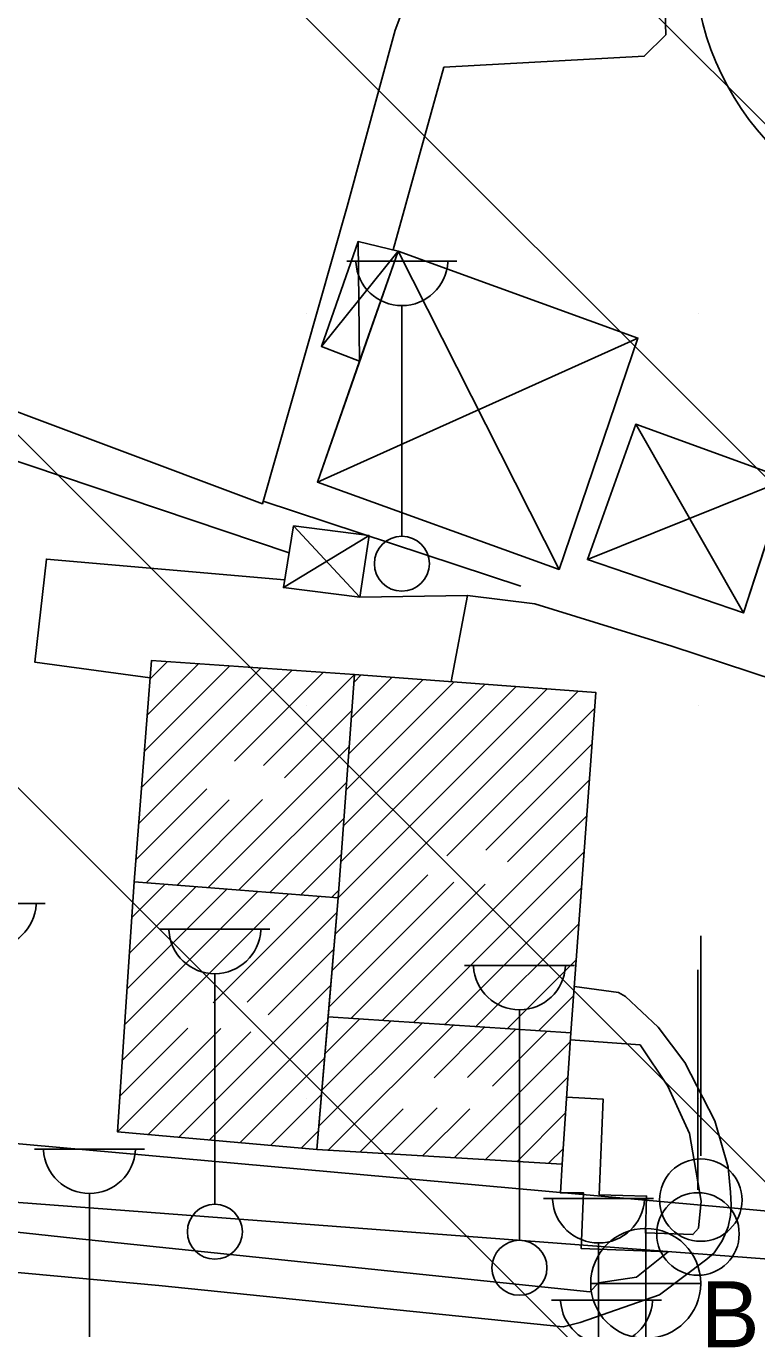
# Model space of a CAD drawing. Extents: x 417995 to 421451, y 4454518 to 4458015.
# Drawn here: x 421117.6 to 421164.1, y 4455148.5 to 4455231.4 of the extents above; entities that cross this region are included whole.
import ezdxf

# ---------------------------------------------------------------- set-up
doc = ezdxf.new("R2010")
doc.units = 0
for name, color, linetype in [('0_PLAN_ONAMA_İLAVE_SINIRI', 7, 'Continuous'), ('ADAKENARI', 7, 'Continuous'), ('B_Betonzemin', 7, 'Continuous'), ('B_Resmi', 7, 'Continuous'), ('B_Sundurma', 7, 'Continuous'), ('B_Tarama', 7, 'Continuous'), ('PL_KAMU_HİZMET_A', 7, 'Continuous'), ('S_Bayrak_Diregi', 7, 'Continuous'), ('S_Cad_Sok_Lambasi', 7, 'Continuous'), ('S_Helikopter_Pisti', 7, 'Continuous'), ('S_Rogar_Kapagi_Buski', 7, 'Continuous'), ('Sinir_Ist_Duvari', 7, 'Continuous'), ('Sinir_Tel_bir_taraf', 7, 'Continuous'), ('SN_TR_SIVILASMA', 7, 'Continuous'), ('TRFAT_KHA', 7, 'Continuous'), ('Yol_Kaldirim_kenari_bordurtasi', 7, 'Continuous'), ('Yol_Sose', 7, 'Continuous')]:
    doc.layers.add(name, color=color, linetype=linetype)

msp = doc.modelspace()

# ---------------------------------------------------------------- linework, layer by layer
at = {"layer": '0_PLAN_ONAMA_İLAVE_SINIRI'}
msp.add_line((421114.996, 4455160.476), (421267.945, 4455146.767), dxfattribs=at)
at = {"layer": 'ADAKENARI'}
msp.add_line((421095.632, 4455158.174), (421221.648, 4455148.652), dxfattribs=at)
at = {"layer": 'B_Betonzemin'}
for points in [[(421220.835, 4455223.697), (421190.504, 4455221.879), (421189.496, 4455256.776), (421157.516, 4455255.706), (421158.276, 4455230.892), (421156.898, 4455229.524), (421144.15, 4455228.836)], [(421144.15, 4455228.836), (421140.914, 4455217.197)], [(421125.443, 4455189.965), (421118.122, 4455190.947), (421118.85, 4455197.516), (421134.011, 4455196.187)], [(421138.793, 4455195.098), (421145.636, 4455195.206)]]:
    msp.add_lwpolyline(points, dxfattribs=at)
at = {"layer": 'B_Resmi'}
for points in [[(421138.459, 4455190.173), (421137.426, 4455175.964), (421124.433, 4455176.971), (421125.528, 4455191.055)], [(421138.459, 4455190.173), (421137.426, 4455175.964), (421124.433, 4455176.971), (421125.528, 4455191.055)], [(421137.426, 4455175.964), (421136.782, 4455168.371), (421152.231, 4455167.358), (421153.812, 4455189.027), (421138.459, 4455190.173)], [(421137.426, 4455175.964), (421138.459, 4455190.173), (421153.812, 4455189.027), (421152.231, 4455167.358), (421136.782, 4455168.371)], [(421124.433, 4455176.971), (421137.426, 4455175.964), (421136.066, 4455159.927), (421123.374, 4455161.053)], [(421137.426, 4455175.964), (421136.782, 4455168.371), (421136.066, 4455159.927), (421123.374, 4455161.053), (421124.433, 4455176.971)], [(421136.782, 4455168.371), (421136.066, 4455159.927), (421151.667, 4455159.01), (421152.231, 4455167.358)], [(421136.782, 4455168.371), (421152.231, 4455167.358), (421151.667, 4455159.01), (421136.066, 4455159.927)]]:
    msp.add_lwpolyline(points, close=True, dxfattribs=at)
at = {"layer": 'B_Sundurma'}
for p, q in [((421138.783, 4455210.115), (421138.681, 4455217.72)), ((421141.226, 4455217.124), (421136.351, 4455211.056)), ((421141.226, 4455217.124), (421151.477, 4455196.854)), ((421136.099, 4455202.417), (421156.49, 4455211.582)), ((421156.353, 4455206.093), (421163.209, 4455194.09)), ((421153.272, 4455197.481), (421165.981, 4455202.593)), ((421134.572, 4455199.638), (421138.793, 4455195.098)), ((421139.381, 4455199.015), (421133.933, 4455195.702))]:
    msp.add_line(p, q, dxfattribs=at)
for points in [[(421141.226, 4455217.124), (421138.783, 4455210.115), (421136.351, 4455211.056), (421138.681, 4455217.72)], [(421141.226, 4455217.124), (421138.783, 4455210.115), (421136.351, 4455211.056), (421138.681, 4455217.72)], [(421141.226, 4455217.124), (421136.099, 4455202.417), (421151.477, 4455196.854), (421156.49, 4455211.582)], [(421138.783, 4455210.115), (421141.226, 4455217.124), (421156.49, 4455211.582), (421151.477, 4455196.854), (421136.099, 4455202.417)], [(421164.915, 4455199.323), (421164.194, 4455197.112), (421163.209, 4455194.09), (421153.272, 4455197.48), (421156.353, 4455206.094), (421165.981, 4455202.593)], [(421156.353, 4455206.093), (421153.272, 4455197.481), (421163.209, 4455194.09), (421165.981, 4455202.593)], [(421134.572, 4455199.638), (421139.381, 4455199.015), (421138.793, 4455195.098), (421133.933, 4455195.702)], [(421134.572, 4455199.638), (421139.381, 4455199.016), (421138.793, 4455195.098), (421133.933, 4455195.702)]]:
    msp.add_lwpolyline(points, close=True, dxfattribs=at)
at = {"layer": 'B_Tarama'}
for p, q in [((421124.721, 4455180.678), (421134.487, 4455190.444)), ((421124.9, 4455182.978), (421132.501, 4455190.579)), ((421125.079, 4455185.278), (421130.515, 4455190.715)), ((421125.258, 4455187.578), (421128.529, 4455190.85)), ((421125.437, 4455189.879), (421126.544, 4455190.985)), ((421130.815, 4455184.65), (421136.473, 4455190.308)), ((421132.669, 4455184.383), (421138.459, 4455190.173)), ((421137.759, 4455180.54), (421146.772, 4455189.553)), ((421137.925, 4455182.827), (421144.798, 4455189.7)), ((421138.092, 4455185.115), (421142.824, 4455189.847)), ((421138.258, 4455187.403), (421140.85, 4455189.995)), ((421138.424, 4455189.69), (421138.876, 4455190.142)), ((421137.23, 4455173.646), (421152.694, 4455189.111)), ((421137.426, 4455175.964), (421150.72, 4455189.258)), ((421137.593, 4455178.252), (421148.746, 4455189.405)), ((421134, 4455183.593), (421138.293, 4455187.886)), ((421144.338, 4455178.633), (421153.739, 4455188.035)), ((421129.136, 4455176.607), (421138.127, 4455185.598)), ((421146.813, 4455178.987), (421153.573, 4455185.747)), ((421124.542, 4455178.378), (421129.063, 4455182.898)), ((421131.104, 4455176.454), (421137.96, 4455183.31)), ((421148.189, 4455178.242), (421153.406, 4455183.458)), ((421125.198, 4455176.912), (421130.482, 4455182.196)), ((421127.167, 4455176.759), (421132.61, 4455182.203)), ((421140.214, 4455168.146), (421153.239, 4455181.17)), ((421133.073, 4455176.302), (421137.794, 4455181.023)), ((421135.042, 4455176.149), (421137.628, 4455178.735)), ((421142.205, 4455168.015), (421153.072, 4455178.882)), ((421137.033, 4455171.328), (421143.122, 4455177.417)), ((421123.677, 4455165.607), (421134.278, 4455176.208)), ((421123.828, 4455167.879), (421132.31, 4455176.361)), ((421123.979, 4455170.152), (421130.341, 4455176.513)), ((421124.13, 4455172.424), (421128.372, 4455176.666)), ((421124.282, 4455174.697), (421126.403, 4455176.819)), ((421124.433, 4455176.969), (421124.435, 4455176.971)), ((421136.836, 4455169.01), (421144.772, 4455176.946)), ((421137.01, 4455175.996), (421137.461, 4455176.447)), ((421138.224, 4455168.276), (421146.778, 4455176.83)), ((421144.196, 4455167.885), (421152.905, 4455176.594)), ((421129.455, 4455169.263), (421136.247, 4455176.056)), ((421131.633, 4455169.321), (421137.347, 4455175.035)), ((421146.187, 4455167.754), (421152.738, 4455174.305)), ((421132.951, 4455168.517), (421137.151, 4455172.717)), ((421148.178, 4455167.624), (421152.571, 4455172.017)), ((421127.264, 4455160.708), (421136.954, 4455170.399)), ((421150.169, 4455167.493), (421152.404, 4455169.729)), ((421129.212, 4455160.535), (421136.757, 4455168.081)), ((421136.192, 4455161.416), (421142.755, 4455167.979)), ((421136.389, 4455163.734), (421140.765, 4455168.11)), ((421136.585, 4455166.052), (421138.774, 4455168.24)), ((421136.782, 4455168.37), (421136.783, 4455168.371)), ((421123.374, 4455161.061), (421129.94, 4455167.627)), ((421123.526, 4455163.334), (421127.841, 4455167.649)), ((421125.315, 4455160.881), (421131.851, 4455167.417)), ((421136.782, 4455159.885), (421144.746, 4455167.849)), ((421143.52, 4455164.501), (421146.737, 4455167.718)), ((421145.649, 4455164.509), (421148.728, 4455167.588)), ((421147.227, 4455163.965), (421150.719, 4455167.457)), ((421152.16, 4455167.363), (421152.237, 4455167.441)), ((421144.797, 4455159.414), (421152.194, 4455166.812)), ((421131.16, 4455160.362), (421136.561, 4455165.763)), ((421146.8, 4455159.296), (421152.041, 4455164.537)), ((421133.109, 4455160.189), (421136.364, 4455163.445)), ((421138.786, 4455159.767), (421141.551, 4455162.533)), ((421140.79, 4455159.649), (421143.723, 4455162.583)), ((421142.793, 4455159.532), (421145.794, 4455162.532)), ((421148.804, 4455159.178), (421151.887, 4455162.262)), ((421135.057, 4455160.017), (421136.168, 4455161.127)), ((421150.807, 4455159.061), (421151.733, 4455159.986))]:
    msp.add_line(p, q, dxfattribs=at)
at = {"layer": 'PL_KAMU_HİZMET_A'}
msp.add_line((421095.632, 4455158.174), (421221.648, 4455148.652), dxfattribs=at)
at = {"layer": 'S_Bayrak_Diregi'}
for p, q in [((421160.486, 4455159.533), (421160.486, 4455173.533)), ((421160.305, 4455157.376), (421160.305, 4455171.376))]:
    msp.add_line(p, q, dxfattribs=at)
for centre in [(421160.493, 4455156.716), (421160.312, 4455154.558)]:
    msp.add_circle(centre, 2.625, dxfattribs=at)
at = {"layer": 'S_Cad_Sok_Lambasi'}
for p, q in [((421137.969, 4455216.473), (421144.969, 4455216.473)), ((421141.469, 4455198.973), (421141.469, 4455213.648)), ((421111.773, 4455175.59), (421118.773, 4455175.59)), ((421126.068, 4455173.952), (421133.068, 4455173.952)), ((421145.45, 4455171.654), (421152.45, 4455171.654)), ((421129.568, 4455156.452), (421129.568, 4455171.127)), ((421148.95, 4455154.154), (421148.95, 4455168.829)), ((421118.086, 4455159.964), (421125.086, 4455159.964)), ((421121.586, 4455142.464), (421121.586, 4455157.139)), ((421150.486, 4455156.809), (421157.486, 4455156.809)), ((421153.986, 4455139.309), (421153.986, 4455153.984)), ((421150.997, 4455150.352), (421157.997, 4455150.352))]:
    msp.add_line(p, q, dxfattribs=at)
for centre in [(421141.469, 4455197.223), (421129.568, 4455154.702), (421148.95, 4455152.404)]:
    msp.add_circle(centre, 1.75, dxfattribs=at)
for centre in [(421141.469, 4455216.577), (421115.273, 4455175.694), (421129.568, 4455174.056), (421148.95, 4455171.758), (421121.586, 4455160.068), (421153.986, 4455156.913), (421154.497, 4455150.456)]:
    msp.add_arc(centre, 2.929, 183.298, 356.90719, dxfattribs=at)
at = {"layer": 'S_Helikopter_Pisti'}
msp.add_circle((421177.576, 4455235.97), 17.5, dxfattribs=at)
at = {"layer": 'S_Rogar_Kapagi_Buski'}
for p, q in [((421156.986, 4455154.912), (421156.986, 4455147.912)), ((421153.486, 4455151.412), (421160.486, 4455151.412))]:
    msp.add_line(p, q, dxfattribs=at)
msp.add_circle((421156.986, 4455151.412), 3.5, dxfattribs=at)
at = {"layer": 'Sinir_Ist_Duvari'}
for points in [[(421134.292, 4455197.914), (421105.358, 4455207.648), (421070.798, 4455164.066), (421112.158, 4455159.478)], [(421153.989, 4455151.441), (421153.429, 4455150.877), (421120.531, 4455154.282), (421086.696, 4455157.944), (421067.421, 4455159.882), (421065.428, 4455166.201)]]:
    msp.add_lwpolyline(points, dxfattribs=at)
at = {"layer": 'Sinir_Tel_bir_taraf'}
for points in [[(421170.179, 4455290.442), (421168.872, 4455288.439), (421156.625, 4455266.993), (421151.6, 4455258.653), (421145.536, 4455243.197), (421141.047, 4455231.19), (421137.995, 4455219.949), (421132.597, 4455201.036), (421102.053, 4455212.487)], [(421149.047, 4455195.794), (421132.645, 4455201.202)]]:
    msp.add_lwpolyline(points, dxfattribs=at)
at = {"layer": 'SN_TR_SIVILASMA'}
for p, q in [((421267.688, 4455122.118), (420103.665, 4456286.141)), ((421267.456, 4455099.899), (420097.062, 4456270.293)), ((421266.993, 4455055.461), (420083.856, 4456238.598)), ((421266.761, 4455033.242), (420079.939, 4456220.064))]:
    msp.add_line(p, q, dxfattribs=at)
at = {"layer": 'TRFAT_KHA'}
for p, q in [((421135.373, 4455213.171), (421135.373, 4455213.171)), ((421160.373, 4455213.171), (421160.373, 4455213.171)), ((421135.373, 4455188.171), (421135.373, 4455188.171)), ((421160.373, 4455188.171), (421160.373, 4455188.171)), ((421135.373, 4455163.171), (421135.373, 4455163.171)), ((421160.373, 4455163.171), (421160.373, 4455163.171))]:
    msp.add_line(p, q, dxfattribs=at)
at = {"layer": 'Yol_Kaldirim_kenari_bordurtasi'}
for points in [[(421152.201, 4455166.907), (421156.629, 4455166.597), (421158.388, 4455163.957), (421159.775, 4455160.955), (421160.51, 4455156.656), (421160.342, 4455154.923), (421159.989, 4455154.52), (421156.967, 4455154.625), (421157.042, 4455156.973), (421154.02, 4455157.058), (421154.271, 4455163.14), (421151.955, 4455163.273)], [(421151.667, 4455159.01), (421151.559, 4455157.174), (421153.03, 4455157.173), (421152.877, 4455153.642), (421158.409, 4455153.418), (421156.405, 4455151.814), (421153.989, 4455151.441)]]:
    msp.add_lwpolyline(points, dxfattribs=at)
at = {"layer": 'Yol_Sose'}
for points in [[(421144.598, 4455189.715), (421145.636, 4455195.206), (421149.932, 4455194.675), (421158.657, 4455191.983), (421165.293, 4455189.79)], [(421152.446, 4455170.306), (421155.251, 4455169.931), (421155.704, 4455169.668), (421157.784, 4455167.731), (421159.48, 4455165.476), (421161.389, 4455161.77), (421162.239, 4455158.803), (421162.383, 4455157.218), (421162.416, 4455156.415), (421162.384, 4455155.735), (421162.24, 4455155.013), (421162.021, 4455154.503), (421161.848, 4455154.127), (421161.346, 4455153.354), (421160.885, 4455152.946)], [(421157.863, 4455150.682), (421152.821, 4455148.922), (421151.736, 4455148.642), (421126.007, 4455151.284), (421099.031, 4455153.753), (421070.405, 4455156.645), (421055.644, 4455157.35), (421045.849, 4455157.554), (421033.726, 4455157.436), (421017.992, 4455156.321), (421003.907, 4455154.634), (420985.406, 4455151.504), (420974.361, 4455149.21), (420960.991, 4455145.737)], [(421160.885, 4455152.946), (421157.863, 4455150.682)]]:
    msp.add_lwpolyline(points, dxfattribs=at)

# ---------------------------------------------------------------- texts
at = {"layer": 'S_Rogar_Kapagi_Buski'}
msp.add_text('B', height=4.2, dxfattribs=at).set_placement((421160.486, 4455147.348))

doc.saveas('drawing.dxf')
